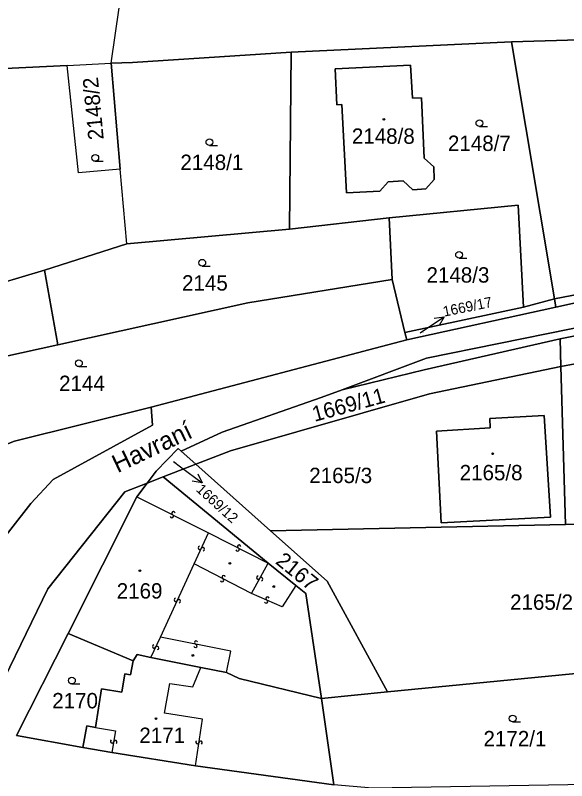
# Model space of a CAD drawing. Extents: x -596024 to -594475, y -1163820 to -1161957.
# Drawn here: x -595993.7 to -595932.8, y -1162891.5 to -1162806.8 of the extents above; entities that cross this region are included whole.
import ezdxf

# ---------------------------------------------------------------- set-up
doc = ezdxf.new("R2010")
doc.units = 0
for name, color, linetype in [('Level 1', 7, 'Continuous'), ('Level 11', 7, 'Continuous'), ('Level 13', 7, 'Continuous'), ('Level 3', 7, 'Continuous'), ('Level 4', 7, 'Continuous'), ('Level 5', 7, 'Continuous'), ('Level 57', 7, 'Continuous'), ('Level 60', 7, 'Continuous'), ('Vrstva 60', 7, 'Continuous')]:
    doc.layers.add(name, color=color, linetype=linetype)

msp = doc.modelspace()

# ---------------------------------------------------------------- linework, layer by layer
at = {"layer": 'Level 1'}
for points in [[(-595983.14, -1162812.1), (-595980.91, -1162796.76)], [(-595938.88, -1162809.73), (-595898, -1162808.51)], [(-595938.88, -1162809.73), (-595963.22, -1162810.9)], [(-595934.12, -1162838.18), (-595938.88, -1162809.73)], [(-595963.22, -1162810.9), (-595980.78, -1162812.01), (-595983.14, -1162812.1)], [(-595963.44, -1162830.46), (-595963.22, -1162810.9)], [(-596007.69, -1162813.2), (-596003.95, -1162813.13), (-595997.16, -1162812.79), (-595987.99, -1162812.35)], [(-595987.99, -1162812.35), (-595983.14, -1162812.1)], [(-595982.12, -1162823.83), (-595986.75, -1162824.24), (-595987.99, -1162812.35)], [(-595983.14, -1162812.1), (-595982.12, -1162823.83)], [(-595950.03, -1162812.32), (-595949.83, -1162815.98), (-595948.83, -1162815.92), (-595948.52, -1162822.62), (-595947.47, -1162823.55), (-595947.42, -1162824.97), (-595948.35, -1162826.01), (-595949.8, -1162826.09), (-595950.87, -1162825.1), (-595952.51, -1162825.21), (-595953.43, -1162826.27), (-595957.12, -1162826.45), (-595957.62, -1162816.68), (-595958.2, -1162816.71), (-595958.39, -1162812.72), (-595950.03, -1162812.32)], [(-595981.4, -1162832.09), (-595982.12, -1162823.83)], [(-595885.26, -1162826.06), (-595891.06, -1162830.31), (-595908.31, -1162836.61), (-595948.29, -1162844.73), (-595957.59, -1162848.22)], [(-595952.42, -1162829.21), (-595938.13, -1162827.82), (-595937.56, -1162839.09)], [(-595934.12, -1162838.18), (-595920.89, -1162835.62), (-595914.27, -1162834.13), (-595900.3, -1162829.93), (-595897.27, -1162828.72)], [(-595933.97, -1162839.07), (-595908.99, -1162833.57), (-595898.83, -1162829.72), (-595897.27, -1162828.72)], [(-595952.42, -1162829.21), (-595963.44, -1162830.46)], [(-595952.08, -1162836.03), (-595952.42, -1162829.21)], [(-595963.44, -1162830.46), (-595981.4, -1162832.09)], [(-595981.4, -1162832.09), (-595990.51, -1162834.98)], [(-595990.51, -1162834.98), (-595995.47, -1162836.45)], [(-595990.51, -1162834.98), (-595989.02, -1162843.24)], [(-595989.02, -1162843.24), (-595968.01, -1162838.59), (-595952.08, -1162836.03)], [(-595950.66, -1162841.87), (-595952.08, -1162836.03)], [(-595937.56, -1162839.09), (-595934.12, -1162838.18)], [(-595933.97, -1162839.07), (-595934.12, -1162838.18)], [(-595933.51, -1162842.59), (-595919.73, -1162839.87), (-595915.75, -1162838.89)], [(-595950.66, -1162841.87), (-595937.56, -1162839.09)], [(-595950.45, -1162842.68), (-595933.97, -1162839.07)], [(-595950.45, -1162842.68), (-595950.66, -1162841.87)], [(-595933.42, -1162845.66), (-595919.18, -1162843), (-595915.56, -1162842.13)], [(-595989.02, -1162843.24), (-595994.88, -1162844.54), (-596014.58, -1162852.27), (-596014.49, -1162852.48)], [(-595978.73, -1162850.15), (-595950.45, -1162842.68)], [(-595933.51, -1162842.59), (-595948.53, -1162846), (-595957.59, -1162848.22)], [(-595933.51, -1162842.59), (-595933.42, -1162845.66)], [(-595933.42, -1162845.66), (-595947.94, -1162848.67), (-595969.95, -1162854.97), (-595973.78, -1162856.45)], [(-595932.9, -1162863.12), (-595933.42, -1162845.66)], [(-595975.4, -1162855), (-595970.88, -1162852.9), (-595959.94, -1162849.08), (-595957.59, -1162848.22)], [(-595978.73, -1162850.15), (-595978.58, -1162852.13), (-595989.55, -1162858.13), (-595992.02, -1162860.81), (-595996.46, -1162866.47), (-596006.69, -1162891.39)], [(-595978.73, -1162850.15), (-595993.8, -1162853.9), (-595999.81, -1162856.23)], [(-595946.64, -1162862.95), (-595947.18, -1162852.79), (-595941.23, -1162852.44), (-595941.29, -1162851.41), (-595935.27, -1162851.05), (-595934.57, -1162862.3), (-595946.64, -1162862.95)], [(-595979.14, -1162858.53), (-595978.16, -1162857.23), (-595975.71, -1162854.73), (-595975.4, -1162855)], [(-595973.78, -1162856.45), (-595975.4, -1162855)], [(-595977.4, -1162857.86), (-595973.78, -1162856.45)], [(-595965.51, -1162863.8), (-595973.78, -1162856.45)], [(-595979.14, -1162858.53), (-595977.4, -1162857.86)], [(-595965.79, -1162867.4), (-595977.4, -1162857.86)], [(-595999.71, -1162894.92), (-595997.34, -1162885.06), (-595990.15, -1162870.25), (-595981.62, -1162859.49), (-595979.14, -1162858.53)], [(-595979.14, -1162858.53), (-595980.28, -1162860.04)], [(-595980.28, -1162860.04), (-595987.9, -1162875.17)], [(-595965.51, -1162863.8), (-595932.9, -1162863.12)], [(-595922.24, -1162862.86), (-595932.9, -1162863.12)], [(-595952.58, -1162881.64), (-595959.25, -1162869.38), (-595965.51, -1162863.8)], [(-595965.79, -1162867.4), (-595962.72, -1162869.86)], [(-595959.88, -1162882.35), (-595961.63, -1162870.74), (-595962.72, -1162869.86)], [(-595987.9, -1162875.17), (-595993.58, -1162886.47), (-595986.26, -1162887.77)], [(-595980.71, -1162878.21), (-595987.9, -1162875.17)], [(-595980.71, -1162878.21), (-595980.26, -1162877.5), (-595978.74, -1162877.84)], [(-595973.24, -1162878.93), (-595978.74, -1162877.84)], [(-595984.87, -1162885.56), (-595984.19, -1162881.3), (-595981.95, -1162881.65), (-595981.64, -1162879.64), (-595980.99, -1162879.73), (-595980.71, -1162878.21)], [(-595952.58, -1162881.64), (-595921.15, -1162878.57)], [(-595970.38, -1162879.49), (-595973.24, -1162878.93)], [(-595970.38, -1162879.49), (-595968.97, -1162880.14), (-595959.88, -1162882.35)], [(-595952.58, -1162881.64), (-595959.88, -1162882.35)], [(-595959.88, -1162882.35), (-595958.52, -1162891.9)], [(-595984.87, -1162885.56), (-595985.83, -1162885.39), (-595986.26, -1162887.77)], [(-595983.06, -1162888.33), (-595986.26, -1162887.77)], [(-595973.8, -1162889.81), (-595983.06, -1162888.33)], [(-595958.52, -1162891.9), (-595973.8, -1162889.81)]]:
    msp.add_lwpolyline(points, dxfattribs=at)
at = {"layer": 'Level 13'}
for centre, start, end in [((-595976.245, -1162861.876), 10.46061, 242.55861), ((-595976.414, -1162862.204), 190.24616, 62.83616), ((-595973.337, -1162865.691), 102.63998, 334.73798), ((-595973.003, -1162865.848), 282.42552, 155.01552), ((-595969.164, -1162865.894), 190.21195, 62.80195), ((-595968.995, -1162865.566), 10.42641, 242.52441), ((-595970.876, -1162869.273), 190.12391, 62.22191), ((-595970.705, -1162868.947), 9.90945, 242.49945), ((-595966.871, -1162868.98), 98.52244, 330.62044), ((-595966.549, -1162869.16), 278.30799, 150.89799), ((-595965.855, -1162871.312), 13.49355, 246.08355), ((-595975.987, -1162871.441), 102.62005, 334.71805), ((-595975.653, -1162871.598), 282.4056, 154.9956), ((-595966.006, -1162871.648), 193.70801, 65.806), ((-595973.753, -1162876.17), 25.91899, 258.50899), ((-595978.387, -1162876.621), 102.54959, 334.64759), ((-595978.053, -1162876.778), 282.33514, 154.92514), ((-595973.828, -1162876.531), 206.13345, 78.23145), ((-595983.041, -1162887.109), 117.61789, 350.20789), ((-595982.678, -1162887.172), 297.83235, 169.93035), ((-595973.612, -1162887.192), 119.13426, 351.23226), ((-595973.248, -1162887.247), 298.91981, 171.50981)]:
    msp.add_arc(centre, 0.184, start, end, dxfattribs=at)
at = {"layer": 'Level 3'}
for points in [[(-595980.28, -1162860.04), (-595972.38, -1162864.05)], [(-595973.96, -1162867.48), (-595972.38, -1162864.05)], [(-595972.38, -1162864.05), (-595965.79, -1162867.4)], [(-595977.69, -1162875.57), (-595973.96, -1162867.48)], [(-595967.63, -1162870.74), (-595973.96, -1162867.48)], [(-595967.63, -1162870.74), (-595965.79, -1162867.4)], [(-595962.72, -1162869.86), (-595964.23, -1162872.23), (-595967.63, -1162870.74)], [(-595978.74, -1162877.84), (-595977.69, -1162875.57)], [(-595970.38, -1162879.49), (-595969.89, -1162877.12), (-595977.69, -1162875.57)], [(-595973.8, -1162889.81), (-595973.05, -1162884.63), (-595977.22, -1162883.97), (-595976.64, -1162880.7), (-595974.1, -1162881.08), (-595973.24, -1162878.93)], [(-595984.87, -1162885.56), (-595982.66, -1162885.95), (-595983.06, -1162888.33)]]:
    msp.add_lwpolyline(points, dxfattribs=at)
at = {"layer": 'Level 5'}
for p, q in [((-595942.43, -1162819.11), (-595941.555, -1162819.11)), ((-595972.27, -1162821.21), (-595971.395, -1162821.21)), ((-595984.89, -1162822.95), (-595984.015, -1162822.95)), ((-595944.68, -1162833.67), (-595943.805, -1162833.67)), ((-595973.07, -1162834.55), (-595972.195, -1162834.55)), ((-595986.7, -1162845.66), (-595985.825, -1162845.66)), ((-595987.47, -1162880.75), (-595986.595, -1162880.75)), ((-595938.76, -1162884.95), (-595937.885, -1162884.95))]:
    msp.add_line(p, q, dxfattribs=at)
for centre, radius in [((-595952.99, -1162818.32), 0.09), ((-595952.99, -1162818.32), 0.0521), ((-595942.43, -1162818.735), 0.375), ((-595972.27, -1162820.835), 0.375), ((-595984.89, -1162822.575), 0.375), ((-595944.68, -1162833.295), 0.375), ((-595973.07, -1162834.175), 0.375), ((-595986.7, -1162845.285), 0.375), ((-595940.97, -1162855.3), 0.09), ((-595940.97, -1162855.3), 0.0521), ((-595970.01, -1162867.42), 0.09), ((-595970.01, -1162867.42), 0.0521), ((-595979.96, -1162868.23), 0.09), ((-595979.96, -1162868.23), 0.0521), ((-595965.16, -1162869.98), 0.09), ((-595965.16, -1162869.98), 0.0521), ((-595974.1, -1162877.6), 0.09), ((-595974.1, -1162877.6), 0.0521), ((-595987.47, -1162880.375), 0.375), ((-595978.17, -1162884.58), 0.09), ((-595978.17, -1162884.58), 0.0521), ((-595938.76, -1162884.575), 0.375)]:
    msp.add_circle(centre, radius, dxfattribs=at)
at = {"layer": 'Level 57'}
for p, q in [((-595948.82, -1162841.828), (-595946.34, -1162840.14)), ((-595948.97, -1162841.93), (-595948.82, -1162841.828)), ((-595976.25, -1162856.15), (-595975.472, -1162856.726)), ((-595975.472, -1162856.726), (-595973.06, -1162858.51))]:
    msp.add_line(p, q, dxfattribs=at)
for points in [[(-595947.448, -1162840.289), (-595946.34, -1162840.14), (-595946.885, -1162841.116)], [(-595973.567, -1162857.514), (-595973.06, -1162858.51), (-595974.162, -1162858.317)]]:
    msp.add_lwpolyline(points, dxfattribs=at)
at = {"layer": 'Level 60'}
for points in [[(-595963.22, -1162810.9), (-595980.78, -1162812.01), (-595983.14, -1162812.1), (-595980.91, -1162796.76), (-595981.74, -1162765.81), (-595981.98, -1162757.01), (-595979.98, -1162757.07), (-595978.47, -1162748.42), (-595976.1, -1162734.08), (-595975.51, -1162722.21), (-595975.49, -1162719.16), (-595949.51, -1162719.82), (-595946.54, -1162719.89), (-595859.88, -1162722.08), (-595861.42, -1162726.31), (-595867.53, -1162746.76), (-595870.77, -1162760.11), (-595873.61, -1162778.31), (-595878.2, -1162807.77), (-595898, -1162808.51), (-595938.88, -1162809.73)], [(-595934.12, -1162838.18), (-595938.88, -1162809.73), (-595898, -1162808.51), (-595897.27, -1162828.72), (-595900.3, -1162829.93), (-595914.27, -1162834.13), (-595920.89, -1162835.62)], [(-595938.13, -1162827.82), (-595952.42, -1162829.21), (-595963.44, -1162830.46), (-595963.22, -1162810.9), (-595938.88, -1162809.73), (-595934.12, -1162838.18), (-595937.56, -1162839.09)], [(-595963.22, -1162810.9), (-595963.44, -1162830.46), (-595981.4, -1162832.09), (-595982.12, -1162823.83), (-595983.14, -1162812.1), (-595980.78, -1162812.01)], [(-595987.99, -1162812.35), (-595983.14, -1162812.1), (-595982.12, -1162823.83), (-595986.75, -1162824.24)], [(-595950.03, -1162812.32), (-595949.83, -1162815.98), (-595948.83, -1162815.92), (-595948.52, -1162822.62), (-595947.47, -1162823.55), (-595947.42, -1162824.97), (-595948.35, -1162826.01), (-595949.8, -1162826.09), (-595950.87, -1162825.1), (-595952.51, -1162825.21), (-595953.43, -1162826.27), (-595957.12, -1162826.45), (-595957.62, -1162816.68), (-595958.2, -1162816.71), (-595958.39, -1162812.72)], [(-595949.83, -1162815.98), (-595950.03, -1162812.32), (-595958.39, -1162812.72), (-595958.2, -1162816.71), (-595957.62, -1162816.68), (-595957.12, -1162826.45), (-595953.43, -1162826.27), (-595952.51, -1162825.21), (-595950.87, -1162825.1), (-595949.8, -1162826.09), (-595948.35, -1162826.01), (-595947.42, -1162824.97), (-595947.47, -1162823.55), (-595948.52, -1162822.62), (-595948.83, -1162815.92)], [(-595885.26, -1162826.06), (-595876.15, -1162826.92), (-595879.52, -1162833.14), (-595881.61, -1162831.12), (-595887.24, -1162830.04), (-595891.04, -1162831), (-595899.73, -1162834.67), (-595905.35, -1162836.34), (-595915.75, -1162838.89), (-595919.73, -1162839.87), (-595933.51, -1162842.59), (-595948.53, -1162846), (-595957.59, -1162848.22), (-595948.29, -1162844.73), (-595908.31, -1162836.61), (-595891.06, -1162830.31)], [(-595952.08, -1162836.03), (-595952.42, -1162829.21), (-595938.13, -1162827.82), (-595937.56, -1162839.09), (-595950.66, -1162841.87)], [(-595933.97, -1162839.07), (-595934.12, -1162838.18), (-595920.89, -1162835.62), (-595914.27, -1162834.13), (-595900.3, -1162829.93), (-595897.27, -1162828.72), (-595898.83, -1162829.72), (-595908.99, -1162833.57)], [(-595968.01, -1162838.59), (-595989.02, -1162843.24), (-595990.51, -1162834.98), (-595981.4, -1162832.09), (-595963.44, -1162830.46), (-595952.42, -1162829.21), (-595952.08, -1162836.03)], [(-596014.58, -1162852.27), (-595994.88, -1162844.54), (-595989.02, -1162843.24), (-595968.01, -1162838.59), (-595952.08, -1162836.03), (-595950.66, -1162841.87), (-595950.45, -1162842.68), (-595978.73, -1162850.15), (-595993.8, -1162853.9), (-595999.81, -1162856.23), (-596005.62, -1162858.51), (-596014.52, -1162863.4), (-596015.92, -1162858.05), (-596017.14, -1162853.39), (-596014.49, -1162852.48)], [(-595950.45, -1162842.68), (-595950.66, -1162841.87), (-595937.56, -1162839.09), (-595934.12, -1162838.18), (-595933.97, -1162839.07)], [(-595915.75, -1162838.89), (-595915.56, -1162842.13), (-595919.18, -1162843), (-595933.42, -1162845.66), (-595933.51, -1162842.59), (-595919.73, -1162839.87)], [(-595915.56, -1162842.13), (-595914.34, -1162862.67), (-595922.24, -1162862.86), (-595932.9, -1162863.12), (-595933.42, -1162845.66), (-595919.18, -1162843)], [(-595970.88, -1162852.9), (-595959.94, -1162849.08), (-595957.59, -1162848.22), (-595948.53, -1162846), (-595933.51, -1162842.59), (-595933.42, -1162845.66), (-595947.94, -1162848.67), (-595969.95, -1162854.97), (-595973.78, -1162856.45), (-595975.4, -1162855)], [(-595947.94, -1162848.67), (-595933.42, -1162845.66), (-595932.9, -1162863.12), (-595965.51, -1162863.8), (-595973.78, -1162856.45), (-595969.95, -1162854.97)], [(-595978.73, -1162850.15), (-595978.58, -1162852.13), (-595989.55, -1162858.13), (-595992.02, -1162860.81), (-595996.46, -1162866.47), (-596006.69, -1162891.39), (-596011.12, -1162889.15), (-596008.73, -1162883.66), (-596003.63, -1162871.98), (-596001.22, -1162865.94), (-595999.6, -1162860.35), (-595999.81, -1162856.23), (-595993.8, -1162853.9)], [(-595947.18, -1162852.79), (-595946.64, -1162862.95), (-595934.57, -1162862.3), (-595935.27, -1162851.05), (-595941.29, -1162851.41), (-595941.23, -1162852.44)], [(-595946.64, -1162862.95), (-595947.18, -1162852.79), (-595941.23, -1162852.44), (-595941.29, -1162851.41), (-595935.27, -1162851.05), (-595934.57, -1162862.3)], [(-595979.14, -1162858.53), (-595978.16, -1162857.23), (-595975.71, -1162854.73), (-595975.4, -1162855), (-595973.78, -1162856.45), (-595977.4, -1162857.86)], [(-595959.25, -1162869.38), (-595952.58, -1162881.64), (-595959.88, -1162882.35), (-595961.63, -1162870.74), (-595962.72, -1162869.86), (-595965.79, -1162867.4), (-595977.4, -1162857.86), (-595973.78, -1162856.45), (-595965.51, -1162863.8)], [(-595980.71, -1162878.21), (-595987.9, -1162875.17), (-595980.28, -1162860.04), (-595979.14, -1162858.53), (-595977.4, -1162857.86), (-595965.79, -1162867.4), (-595962.72, -1162869.86), (-595961.63, -1162870.74), (-595959.88, -1162882.35), (-595968.97, -1162880.14), (-595970.38, -1162879.49), (-595973.24, -1162878.93), (-595978.74, -1162877.84), (-595980.26, -1162877.5)], [(-595952.58, -1162881.64), (-595959.25, -1162869.38), (-595965.51, -1162863.8), (-595932.9, -1162863.12), (-595922.24, -1162862.86), (-595921.15, -1162878.57)], [(-595993.58, -1162886.47), (-595987.9, -1162875.17), (-595980.71, -1162878.21), (-595980.99, -1162879.73), (-595981.64, -1162879.64), (-595981.95, -1162881.65), (-595984.19, -1162881.3), (-595984.87, -1162885.56), (-595985.83, -1162885.39), (-595986.26, -1162887.77)], [(-595959.88, -1162882.35), (-595958.52, -1162891.9), (-595973.8, -1162889.81), (-595983.06, -1162888.33), (-595986.26, -1162887.77), (-595985.83, -1162885.39), (-595984.87, -1162885.56), (-595984.19, -1162881.3), (-595981.95, -1162881.65), (-595981.64, -1162879.64), (-595980.99, -1162879.73), (-595980.71, -1162878.21), (-595980.26, -1162877.5), (-595978.74, -1162877.84), (-595973.24, -1162878.93), (-595970.38, -1162879.49), (-595968.97, -1162880.14)], [(-595958.52, -1162891.9), (-595959.88, -1162882.35), (-595952.58, -1162881.64), (-595921.15, -1162878.57), (-595920.73, -1162891.25), (-595926.18, -1162891.79), (-595954.26, -1162892.28)]]:
    msp.add_lwpolyline(points, close=True, dxfattribs=at)
for points in [[(-596007.22, -1162892.68), (-596006.69, -1162891.39), (-595996.46, -1162866.47), (-595992.02, -1162860.81), (-595989.55, -1162858.13), (-595978.58, -1162852.13), (-595978.73, -1162850.15), (-595950.45, -1162842.68), (-595933.97, -1162839.07), (-595908.99, -1162833.57), (-595898.83, -1162829.72), (-595897.27, -1162828.72), (-595887.94, -1162823.12), (-595879.61, -1162810.95), (-595877.45, -1162808.5), (-595877.11, -1162807.89), (-595873.92, -1162794.15), (-595871.69, -1162778.36), (-595870.76, -1162769.5), (-595864.57, -1162741.93), (-595860.58, -1162729.12), (-595857.96, -1162722.35)], [(-595875.07, -1162813.52), (-595877.72, -1162821.42), (-595884.94, -1162825.82), (-595885.26, -1162826.06), (-595891.06, -1162830.31), (-595908.31, -1162836.61), (-595948.29, -1162844.73), (-595957.59, -1162848.22), (-595959.94, -1162849.08), (-595970.88, -1162852.9), (-595975.4, -1162855), (-595975.71, -1162854.73), (-595978.16, -1162857.23), (-595979.14, -1162858.53), (-595981.62, -1162859.49), (-595990.15, -1162870.25), (-595997.34, -1162885.06), (-595999.71, -1162894.92)], [(-595999.71, -1162894.92), (-595997.34, -1162885.06), (-595990.15, -1162870.25), (-595981.62, -1162859.49), (-595979.14, -1162858.53), (-595980.28, -1162860.04), (-595987.9, -1162875.17), (-595993.58, -1162886.47), (-595986.26, -1162887.77), (-595983.06, -1162888.33), (-595973.8, -1162889.81), (-595958.52, -1162891.9)]]:
    msp.add_lwpolyline(points, dxfattribs=at)
at = {"layer": 'Vrstva 60'}
for points in [[(-596024.42, -1162798.673), (-596024.42, -1162809.287), (-596022.21, -1162809.28), (-596022.23, -1162807.25), (-596020.72, -1162807.21), (-596020.68, -1162809.28), (-596020.59, -1162813.42), (-596007.69, -1162813.2), (-596003.95, -1162813.13), (-595997.16, -1162812.79), (-595987.99, -1162812.35), (-595983.14, -1162812.1), (-595980.91, -1162796.76), (-596004.18, -1162797.78), (-596014.87, -1162798.25), (-596020.92, -1162798.51), (-596023.51, -1162798.63)], [(-596024.42, -1162826.763), (-596024.42, -1162845.537), (-596011.51, -1162840.56), (-596010.67, -1162840.24), (-596006.43, -1162839.82), (-596005.78, -1162839.62), (-595995.47, -1162836.45), (-595990.51, -1162834.98), (-595981.4, -1162832.09), (-595982.12, -1162823.83), (-595986.75, -1162824.24), (-595987.99, -1162812.35), (-595997.16, -1162812.79), (-596003.95, -1162813.13), (-596007.69, -1162813.2), (-596007.16, -1162820.69), (-596006.84, -1162824.85), (-596014.32, -1162825.37)], [(-596024.42, -1162845.537), (-596024.42, -1162856.347), (-596017.14, -1162853.39), (-596014.49, -1162852.48), (-596014.58, -1162852.27), (-595994.88, -1162844.54), (-595989.02, -1162843.24), (-595990.51, -1162834.98), (-595995.47, -1162836.45), (-596005.78, -1162839.62), (-596006.43, -1162839.82), (-596010.67, -1162840.24), (-596011.51, -1162840.56)]]:
    msp.add_lwpolyline(points, close=True, dxfattribs=at)

# ---------------------------------------------------------------- texts
at = {"layer": 'Level 11'}
msp.add_text('Havraní', height=2, rotation=25.39591, dxfattribs=at).set_placement((-595982.431, -1162857.455))
at = {"layer": 'Level 4'}
for s, height, rotation, p in [('2148/2', 1.7, 95.36472, (-595983.95, -1162820.51)), ('1669/17', 0.1, 11.53458, (-595948.97, -1162841.93)), ('1669/11', 1.7, 15.36003, (-595960.65, -1162851.77)), ('1669/12', 0.1, 317.7702, (-595976.25, -1162856.15)), ('2167', 1.7, 320.92506, (-595965.07, -1162867.36))]:
    msp.add_text(s, height=height, rotation=rotation, dxfattribs=at).set_placement(p)
for s, p in [('2148/8', (-595956.53, -1162821.02)), ('2148/7', (-595945.91, -1162821.81)), ('2148/1', (-595975.48, -1162823.91)), ('2148/3', (-595948.28, -1162836.37)), ('2145', (-595975.3, -1162837.25)), ('2144', (-595988.89, -1162848.36)), ('2165/3', (-595961.24, -1162858.54)), ('2165/8', (-595944.614, -1162858.23)), ('2169', (-595982.52, -1162871.31)), ('2165/2', (-595939.04, -1162872.55)), ('2170', (-595989.65, -1162883.45)), ('2171', (-595980.02, -1162887.28)), ('2172/1', (-595941.98, -1162887.65))]:
    msp.add_text(s, height=1.7, dxfattribs=at).set_placement(p)
at = {"layer": 'Level 57'}
for s, rotation, p in [('1669/17', 11.53458, (-595946.34, -1162840.14)), ('1669/12', 317.7702, (-595973.826, -1162859.354))]:
    msp.add_text(s, height=1.14, rotation=rotation, dxfattribs=at).set_placement(p)

doc.saveas('drawing.dxf')
